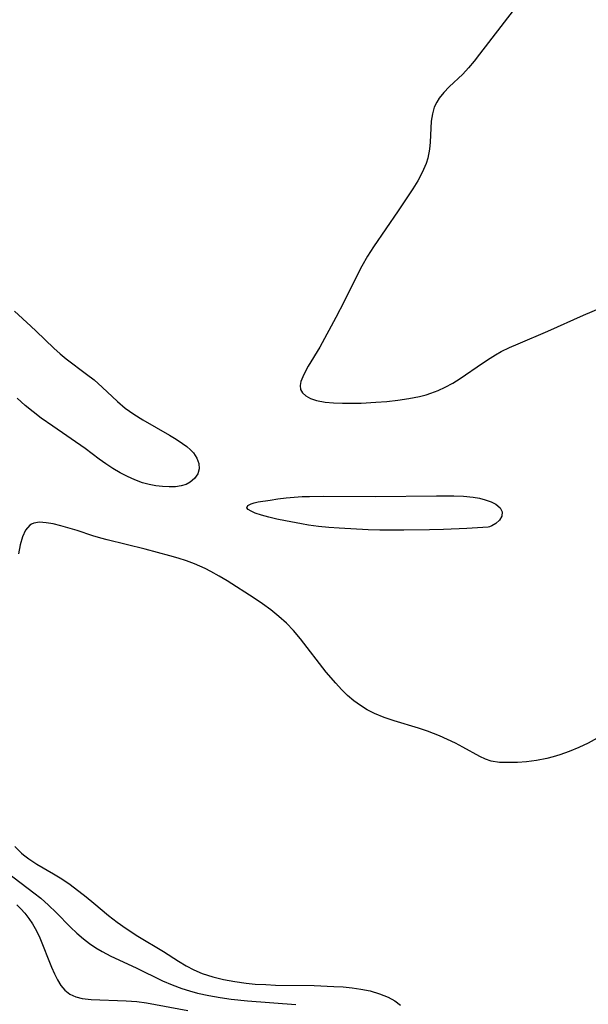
# Model space of a CAD drawing. Header units: metres. Extents: x 1073367 to 1082519, y 1569854 to 1574957.
# Tile 908 of 1056: x 1080898 to 1080996, y 1572019 to 1572188. Entities that reach past the tile are written whole.
import ezdxf

# ---------------------------------------------------------------- set-up
doc = ezdxf.new("R2010")
doc.units = ezdxf.units.M
doc.layers.add('CGG_CurvaNivelLidar_v1', color=253, linetype='Continuous', lineweight=30)

msp = doc.modelspace()

# ---------------------------------------------------------------- linework, layer by layer
at = {"layer": 'CGG_CurvaNivelLidar_v1'}
for p, q in [((1080982.8079, 1572189.078, 75), (1080977.0522, 1572181.6233, 75)), ((1080977.0522, 1572181.6233, 75), (1080976.1105, 1572180.4227, 75)), ((1080975.1552, 1572179.275, 75), (1080974.1706, 1572178.2037, 75)), ((1080976.1105, 1572180.4227, 75), (1080975.1552, 1572179.275, 75)), ((1080974.1706, 1572178.2037, 75), (1080971.8332, 1572175.9918, 75)), ((1080971.8332, 1572175.9918, 75), (1080970.938, 1572175.069, 75)), ((1080970.1531, 1572174.0965, 75), (1080969.7127, 1572173.4082, 75)), ((1080970.938, 1572175.069, 75), (1080970.1531, 1572174.0965, 75)), ((1080969.2973, 1572172.5419, 75), (1080968.9603, 1572171.3969, 75)), ((1080969.7127, 1572173.4082, 75), (1080969.2973, 1572172.5419, 75)), ((1080968.9603, 1572171.3969, 75), (1080968.7802, 1572170.1228, 75)), ((1080968.7802, 1572170.1228, 75), (1080968.612, 1572166.4949, 75)), ((1080968.612, 1572166.4949, 75), (1080968.4884, 1572165.3234, 75)), ((1080968.4884, 1572165.3234, 75), (1080968.1726, 1572163.7998, 75)), ((1080967.8741, 1572162.844, 75), (1080967.2246, 1572161.3099, 75)), ((1080968.1726, 1572163.7998, 75), (1080967.8741, 1572162.844, 75)), ((1080967.2246, 1572161.3099, 75), (1080966.4715, 1572159.9127, 75)), ((1080966.4715, 1572159.9127, 75), (1080965.6203, 1572158.5298, 75)), ((1080965.6203, 1572158.5298, 75), (1080963.1249, 1572154.7614, 75)), ((1080963.1249, 1572154.7614, 75), (1080958.8739, 1572148.569, 75)), ((1080958.8739, 1572148.569, 75), (1080957.8508, 1572146.9445, 75)), ((1080957.8508, 1572146.9445, 75), (1080956.8987, 1572145.28, 75)), ((1080956.8987, 1572145.28, 75), (1080955.8757, 1572143.2802, 75)), ((1080955.8757, 1572143.2802, 75), (1080953.8531, 1572139.193, 75)), ((1080953.8531, 1572139.193, 75), (1080952.4501, 1572136.4733, 75)), ((1080897.3499, 1572137.5568, 74.5), (1080900.182, 1572134.9715, 74.5)), ((1080994.8606, 1572136.8643, 75), (1080998.2318, 1572138.2686, 75)), ((1080952.4501, 1572136.4733, 75), (1080949.677, 1572131.3619, 75)), ((1080988.7602, 1572134.086, 75), (1080994.8606, 1572136.8643, 75)), ((1080900.182, 1572134.9715, 74.5), (1080901.0921, 1572134.1025, 74.5)), ((1080901.0921, 1572134.1025, 74.5), (1080904.0827, 1572131.1675, 74.5)), ((1080983.6352, 1572131.9523, 75), (1080988.7602, 1572134.086, 75)), ((1080982.1901, 1572131.3025, 75), (1080983.6352, 1572131.9523, 75)), ((1080904.0827, 1572131.1675, 74.5), (1080905.1734, 1572130.1936, 74.5)), ((1080905.1734, 1572130.1936, 74.5), (1080906.2325, 1572129.3425, 74.5)), ((1080949.677, 1572131.3619, 75), (1080947.6911, 1572128.0755, 75)), ((1080979.8006, 1572130.0432, 75), (1080980.7764, 1572130.593, 75)), ((1080980.7764, 1572130.593, 75), (1080982.1901, 1572131.3025, 75)), ((1080906.2325, 1572129.3425, 74.5), (1080909.7303, 1572126.7446, 74.5)), ((1080973.7379, 1572125.9924, 75), (1080977.5455, 1572128.6028, 75)), ((1080977.5455, 1572128.6028, 75), (1080978.8441, 1572129.4578, 75)), ((1080978.8441, 1572129.4578, 75), (1080979.8006, 1572130.0432, 75)), ((1080947.1784, 1572127.1475, 75), (1080946.7527, 1572126.2752, 75)), ((1080947.6911, 1572128.0755, 75), (1080947.1784, 1572127.1475, 75)), ((1080909.7303, 1572126.7446, 74.5), (1080911.0012, 1572125.7327, 74.5)), ((1080911.0012, 1572125.7327, 74.5), (1080912.3893, 1572124.5181, 74.5)), ((1080946.4478, 1572125.4859, 75), (1080946.2979, 1572124.7672, 75)), ((1080946.7527, 1572126.2752, 75), (1080946.4478, 1572125.4859, 75)), ((1080971.1551, 1572124.4838, 75), (1080972.4658, 1572125.2003, 75)), ((1080972.4658, 1572125.2003, 75), (1080973.7379, 1572125.9924, 75)), ((1080912.3893, 1572124.5181, 74.5), (1080914.9997, 1572122.0322, 74.5)), ((1080946.2979, 1572124.7672, 75), (1080946.3548, 1572124.1238, 75)), ((1080946.3548, 1572124.1238, 75), (1080946.6987, 1572123.5128, 75)), ((1080946.6987, 1572123.5128, 75), (1080947.2999, 1572122.9955, 75)), ((1080967.9055, 1572123.2092, 75), (1080968.7141, 1572123.466, 75)), ((1080968.7141, 1572123.466, 75), (1080969.9535, 1572123.9342, 75)), ((1080969.9535, 1572123.9342, 75), (1080971.1551, 1572124.4838, 75)), ((1080899.1887, 1572121.3663, 74.5), (1080897.8359, 1572122.631, 74.5)), ((1080914.9997, 1572122.0322, 74.5), (1080916.3309, 1572120.8735, 74.5)), ((1080947.2999, 1572122.9955, 75), (1080948.1084, 1572122.5705, 75)), ((1080948.1084, 1572122.5705, 75), (1080949.1214, 1572122.2297, 75)), ((1080949.1214, 1572122.2297, 75), (1080950.5728, 1572121.9455, 75)), ((1080950.5728, 1572121.9455, 75), (1080952.0092, 1572121.8014, 75)), ((1080952.0092, 1572121.8014, 75), (1080953.5368, 1572121.7374, 75)), ((1080953.5368, 1572121.7374, 75), (1080955.129, 1572121.7338, 75)), ((1080955.129, 1572121.7338, 75), (1080956.7647, 1572121.7758, 75)), ((1080956.7647, 1572121.7758, 75), (1080959.2782, 1572121.9099, 75)), ((1080959.2782, 1572121.9099, 75), (1080961.1735, 1572122.0596, 75)), ((1080961.1735, 1572122.0596, 75), (1080963.0645, 1572122.2604, 75)), ((1080963.0645, 1572122.2604, 75), (1080964.9369, 1572122.5334, 75)), ((1080964.9369, 1572122.5334, 75), (1080966.7766, 1572122.9077, 75)), ((1080966.7766, 1572122.9077, 75), (1080967.9055, 1572123.2092, 75)), ((1080900.5404, 1572120.2582, 74.5), (1080899.1887, 1572121.3663, 74.5)), ((1080901.9381, 1572119.2085, 74.5), (1080900.5404, 1572120.2582, 74.5)), ((1080916.3309, 1572120.8735, 74.5), (1080917.7859, 1572119.8432, 74.5)), ((1080903.9129, 1572117.7992, 74.5), (1080901.9381, 1572119.2085, 74.5)), ((1080917.7859, 1572119.8432, 74.5), (1080919.3331, 1572118.9015, 74.5)), ((1080919.3331, 1572118.9015, 74.5), (1080923.9157, 1572116.2886, 74.5)), ((1080909.4734, 1572113.9535, 74.5), (1080903.9129, 1572117.7992, 74.5)), ((1080923.9157, 1572116.2886, 74.5), (1080925.0678, 1572115.5833, 74.5)), ((1080925.0678, 1572115.5833, 74.5), (1080926.1418, 1572114.86, 74.5)), ((1080911.8825, 1572112.1422, 74.5), (1080909.4734, 1572113.9535, 74.5)), ((1080926.1418, 1572114.86, 74.5), (1080926.8702, 1572114.3061, 74.5)), ((1080926.8702, 1572114.3061, 74.5), (1080927.5223, 1572113.7344, 74.5)), ((1080927.5223, 1572113.7344, 74.5), (1080928.018, 1572113.2147, 74.5)), ((1080913.0352, 1572111.3361, 74.5), (1080911.8825, 1572112.1422, 74.5)), ((1080928.018, 1572113.2147, 74.5), (1080928.633, 1572112.3265, 74.5)), ((1080928.633, 1572112.3265, 74.5), (1080928.9711, 1572111.4003, 74.5)), ((1080914.2316, 1572110.5575, 74.5), (1080913.0352, 1572111.3361, 74.5)), ((1080915.4664, 1572109.8239, 74.5), (1080914.2316, 1572110.5575, 74.5)), ((1080929.0136, 1572110.4784, 74.5), (1080928.7506, 1572109.6114, 74.5)), ((1080928.9711, 1572111.4003, 74.5), (1080929.0136, 1572110.4784, 74.5)), ((1080916.7202, 1572109.1624, 74.5), (1080915.4664, 1572109.8239, 74.5)), ((1080918.0014, 1572108.5855, 74.5), (1080916.7202, 1572109.1624, 74.5)), ((1080919.3047, 1572108.1185, 74.5), (1080918.0014, 1572108.5855, 74.5)), ((1080927.4706, 1572108.1963, 74.5), (1080926.7513, 1572107.8169, 74.5)), ((1080928.2224, 1572108.8372, 74.5), (1080927.4706, 1572108.1963, 74.5)), ((1080928.7506, 1572109.6114, 74.5), (1080928.2224, 1572108.8372, 74.5)), ((1080920.4576, 1572107.8169, 74.5), (1080919.3047, 1572108.1185, 74.5)), ((1080921.6076, 1572107.604, 74.5), (1080920.4576, 1572107.8169, 74.5)), ((1080922.7386, 1572107.4644, 74.5), (1080921.6076, 1572107.604, 74.5)), ((1080923.8653, 1572107.3909, 74.5), (1080922.7386, 1572107.4644, 74.5)), ((1080924.9376, 1572107.4105, 74.5), (1080923.8653, 1572107.3909, 74.5)), ((1080925.9369, 1572107.5561, 74.5), (1080924.9376, 1572107.4105, 74.5)), ((1080926.7513, 1572107.8169, 74.5), (1080925.9369, 1572107.5561, 74.5)), ((1080938.4547, 1572104.6654, 74.5), (1080939.1272, 1572104.8086, 74.5)), ((1080939.1272, 1572104.8086, 74.5), (1080941.1496, 1572105.1452, 74.5)), ((1080941.1496, 1572105.1452, 74.5), (1080942.4983, 1572105.3332, 74.5)), ((1080942.4983, 1572105.3332, 74.5), (1080943.9388, 1572105.5028, 74.5)), ((1080943.9388, 1572105.5028, 74.5), (1080946.6688, 1572105.7195, 74.5)), ((1080946.6688, 1572105.7195, 74.5), (1080947.9137, 1572105.7722, 74.5)), ((1080947.9137, 1572105.7722, 74.5), (1080950.3365, 1572105.8118, 74.5)), ((1080950.3365, 1572105.8118, 74.5), (1080959.2327, 1572105.7507, 74.5)), ((1080959.2327, 1572105.7507, 74.5), (1080969.666, 1572105.8901, 74.5)), ((1080969.666, 1572105.8901, 74.5), (1080972.6328, 1572105.8626, 74.5)), ((1080972.6328, 1572105.8626, 74.5), (1080974.3165, 1572105.7912, 74.5)), ((1080974.3165, 1572105.7912, 74.5), (1080975.9791, 1572105.6152, 74.5)), ((1080975.9791, 1572105.6152, 74.5), (1080977.0325, 1572105.4353, 74.5)), ((1080977.0325, 1572105.4353, 74.5), (1080978.0119, 1572105.2018, 74.5)), ((1080978.0119, 1572105.2018, 74.5), (1080979.0158, 1572104.86, 74.5)), ((1080979.0158, 1572104.86, 74.5), (1080979.8437, 1572104.4347, 74.5)), ((1080937.1852, 1572103.8078, 74.5), (1080937.3458, 1572104.1753, 74.5)), ((1080937.4022, 1572103.5042, 74.5), (1080937.1852, 1572103.8078, 74.5)), ((1080937.3458, 1572104.1753, 74.5), (1080937.9019, 1572104.4979, 74.5)), ((1080937.8951, 1572103.2063, 74.5), (1080937.4022, 1572103.5042, 74.5)), ((1080938.6076, 1572102.9099, 74.5), (1080937.8951, 1572103.2063, 74.5)), ((1080937.9019, 1572104.4979, 74.5), (1080938.4547, 1572104.6654, 74.5)), ((1080979.8437, 1572104.4347, 74.5), (1080980.5668, 1572103.8037, 74.5)), ((1080980.5668, 1572103.8037, 74.5), (1080980.9227, 1572103.1055, 74.5)), ((1080939.672, 1572102.559, 74.5), (1080938.6076, 1572102.9099, 74.5)), ((1080940.926, 1572102.2139, 74.5), (1080939.672, 1572102.559, 74.5)), ((1080942.3186, 1572101.8785, 74.5), (1080940.926, 1572102.2139, 74.5)), ((1080943.8129, 1572101.5549, 74.5), (1080942.3186, 1572101.8785, 74.5)), ((1080946.5585, 1572101.0326, 74.5), (1080943.8129, 1572101.5549, 74.5)), ((1080980.4628, 1572101.7167, 74.5), (1080979.8156, 1572101.1393, 74.5)), ((1080980.8867, 1572102.4022, 74.5), (1080980.4628, 1572101.7167, 74.5)), ((1080980.9227, 1572103.1055, 74.5), (1080980.8867, 1572102.4022, 74.5)), ((1080899.2591, 1572099.9769, 75), (1080898.7297, 1572098.8267, 75)), ((1080899.9744, 1572100.8113, 75), (1080899.2591, 1572099.9769, 75)), ((1080900.2737, 1572101.0066, 75), (1080899.9744, 1572100.8113, 75)), ((1080900.6858, 1572101.1803, 75), (1080900.2737, 1572101.0066, 75)), ((1080901.6688, 1572101.3303, 75), (1080900.6858, 1572101.1803, 75)), ((1080902.7896, 1572101.2579, 75), (1080901.6688, 1572101.3303, 75)), ((1080904.0187, 1572101.0316, 75), (1080902.7896, 1572101.2579, 75)), ((1080905.3336, 1572100.7093, 75), (1080904.0187, 1572101.0316, 75)), ((1080908.1233, 1572099.9096, 75), (1080905.3336, 1572100.7093, 75)), ((1080910.7889, 1572099.023, 75), (1080908.1233, 1572099.9096, 75)), ((1080947.7593, 1572100.8384, 74.5), (1080946.5585, 1572101.0326, 74.5)), ((1080949.4675, 1572100.612, 74.5), (1080947.7593, 1572100.8384, 74.5)), ((1080951.2018, 1572100.4381, 74.5), (1080949.4675, 1572100.612, 74.5)), ((1080952.9967, 1572100.3089, 74.5), (1080951.2018, 1572100.4381, 74.5)), ((1080957.99, 1572100.0484, 74.5), (1080952.9967, 1572100.3089, 74.5)), ((1080959.9676, 1572099.9855, 74.5), (1080957.99, 1572100.0484, 74.5)), ((1080964.0782, 1572099.9473, 74.5), (1080959.9676, 1572099.9855, 74.5)), ((1080968.4742, 1572100.0029, 74.5), (1080964.0782, 1572099.9473, 74.5)), ((1080970.846, 1572100.0722, 74.5), (1080968.4742, 1572100.0029, 74.5)), ((1080974.8402, 1572100.2573, 74.5), (1080970.846, 1572100.0722, 74.5)), ((1080978.5, 1572100.4983, 74.5), (1080974.8402, 1572100.2573, 74.5)), ((1080978.7707, 1572100.5564, 74.5), (1080978.5, 1572100.4983, 74.5)), ((1080979.1406, 1572100.7201, 74.5), (1080978.7707, 1572100.5564, 74.5)), ((1080979.8156, 1572101.1393, 74.5), (1080979.1406, 1572100.7201, 74.5)), ((1080898.7297, 1572098.8267, 75), (1080898.3355, 1572097.4433, 75)), ((1080912.1581, 1572098.6026, 75), (1080910.7889, 1572099.023, 75)), ((1080913.2554, 1572098.3115, 75), (1080912.1581, 1572098.6026, 75)), ((1080919.7519, 1572096.7339, 75), (1080913.2554, 1572098.3115, 75)), ((1080898.3355, 1572097.4433, 75), (1080898.0366, 1572095.8904, 75)), ((1080923.9865, 1572095.5957, 75), (1080919.7519, 1572096.7339, 75)), ((1080925.4238, 1572095.1592, 75), (1080923.9865, 1572095.5957, 75)), ((1080926.8441, 1572094.6859, 75), (1080925.4238, 1572095.1592, 75)), ((1080928.1887, 1572094.1858, 75), (1080926.8441, 1572094.6859, 75)), ((1080930.0214, 1572093.3928, 75), (1080928.1887, 1572094.1858, 75)), ((1080931.009, 1572092.9006, 75), (1080930.0214, 1572093.3928, 75)), ((1080932.4315, 1572092.1075, 75), (1080931.009, 1572092.9006, 75)), ((1080933.8246, 1572091.2612, 75), (1080932.4315, 1572092.1075, 75)), ((1080938.431, 1572088.3193, 75), (1080933.8246, 1572091.2612, 75)), ((1080939.8712, 1572087.3252, 75), (1080938.431, 1572088.3193, 75)), ((1080941.2733, 1572086.2844, 75), (1080939.8712, 1572087.3252, 75)), ((1080942.6449, 1572085.1718, 75), (1080941.2733, 1572086.2844, 75)), ((1080943.9536, 1572083.9944, 75), (1080942.6449, 1572085.1718, 75)), ((1080945.184, 1572082.7414, 75), (1080943.9536, 1572083.9944, 75)), ((1080946.3753, 1572081.3483, 75), (1080945.184, 1572082.7414, 75)), ((1080950.7509, 1572075.6392, 75), (1080946.3753, 1572081.3483, 75)), ((1080952.4077, 1572073.7036, 75), (1080950.7509, 1572075.6392, 75)), ((1080953.4038, 1572072.6427, 75), (1080952.4077, 1572073.7036, 75)), ((1080954.4393, 1572071.6379, 75), (1080953.4038, 1572072.6427, 75)), ((1080955.5278, 1572070.7083, 75), (1080954.4393, 1572071.6379, 75)), ((1080956.6414, 1572069.8979, 75), (1080955.5278, 1572070.7083, 75)), ((1080957.8117, 1572069.1778, 75), (1080956.6414, 1572069.8979, 75)), ((1080959.0336, 1572068.5503, 75), (1080957.8117, 1572069.1778, 75)), ((1080960.7028, 1572067.8646, 75), (1080959.0336, 1572068.5503, 75)), ((1080962.4254, 1572067.282, 75), (1080960.7028, 1572067.8646, 75)), ((1080966.5705, 1572066.0236, 75), (1080962.4254, 1572067.282, 75)), ((1080968.1055, 1572065.5125, 75), (1080966.5705, 1572066.0236, 75)), ((1080970.1858, 1572064.6949, 75), (1080968.1055, 1572065.5125, 75)), ((1080971.5714, 1572064.0764, 75), (1080970.1858, 1572064.6949, 75)), ((1080997.1827, 1572064.2939, 75), (1080995.6402, 1572063.4331, 75)), ((1080972.9144, 1572063.4238, 75), (1080971.5714, 1572064.0764, 75)), ((1080974.2053, 1572062.7451, 75), (1080972.9144, 1572063.4238, 75)), ((1080977.0728, 1572061.1469, 75), (1080974.2053, 1572062.7451, 75)), ((1080994.0509, 1572062.6742, 75), (1080992.4288, 1572062.0093, 75)), ((1080995.6402, 1572063.4331, 75), (1080994.0509, 1572062.6742, 75)), ((1080978.0492, 1572060.6872, 75), (1080977.0728, 1572061.1469, 75)), ((1080989.6705, 1572061.1076, 75), (1080988.5552, 1572060.8222, 75)), ((1080990.7857, 1572061.438, 75), (1080989.6705, 1572061.1076, 75)), ((1080992.4288, 1572062.0093, 75), (1080990.7857, 1572061.438, 75)), ((1080979.036, 1572060.3524, 75), (1080978.0492, 1572060.6872, 75)), ((1080980.4914, 1572060.1352, 75), (1080979.036, 1572060.3524, 75)), ((1080982.0279, 1572060.1031, 75), (1080980.4914, 1572060.1352, 75)), ((1080983.5306, 1572060.1319, 75), (1080982.0279, 1572060.1031, 75)), ((1080985.0973, 1572060.234, 75), (1080983.5306, 1572060.1319, 75)), ((1080986.8111, 1572060.4666, 75), (1080985.0973, 1572060.234, 75)), ((1080988.5552, 1572060.8222, 75), (1080986.8111, 1572060.4666, 75)), ((1080897.4384, 1572045.7227, 75), (1080898.5816, 1572044.5983, 75)), ((1080898.5816, 1572044.5983, 75), (1080898.9322, 1572044.2975, 75)), ((1080898.9322, 1572044.2975, 75), (1080899.8217, 1572043.6105, 75)), ((1080899.8217, 1572043.6105, 75), (1080901.1858, 1572042.707, 75)), ((1080901.1858, 1572042.707, 75), (1080904.0449, 1572041.0307, 75)), ((1080896.1177, 1572041.2498, 74.5), (1080900.6916, 1572037.7834, 74.5)), ((1080904.0449, 1572041.0307, 75), (1080905.4681, 1572040.1561, 75)), ((1080905.4681, 1572040.1561, 75), (1080906.881, 1572039.1827, 75)), ((1080906.881, 1572039.1827, 75), (1080909.6296, 1572037.1023, 75)), ((1080900.6916, 1572037.7834, 74.5), (1080901.8674, 1572036.8386, 74.5)), ((1080897.7728, 1572035.7238, 74), (1080898.4625, 1572035.0226, 74)), ((1080901.8674, 1572036.8386, 74.5), (1080903.2203, 1572035.65, 74.5)), ((1080903.2203, 1572035.65, 74.5), (1080904.5179, 1572034.4132, 74.5)), ((1080909.6296, 1572037.1023, 75), (1080910.9679, 1572036.0191, 75)), ((1080910.9679, 1572036.0191, 75), (1080913.4455, 1572033.9022, 75)), ((1080898.4625, 1572035.0226, 74), (1080899.114, 1572034.2971, 74)), ((1080899.114, 1572034.2971, 74), (1080899.8326, 1572033.3868, 74)), ((1080904.5179, 1572034.4132, 74.5), (1080906.9867, 1572031.895, 74.5)), ((1080913.4455, 1572033.9022, 75), (1080914.9437, 1572032.7294, 75)), ((1080899.8326, 1572033.3868, 74), (1080900.4772, 1572032.4317, 74)), ((1080900.4772, 1572032.4317, 74), (1080901.1375, 1572031.2578, 74)), ((1080914.9437, 1572032.7294, 75), (1080916.5066, 1572031.6263, 75)), ((1080901.1375, 1572031.2578, 74), (1080901.7124, 1572030.0445, 74)), ((1080906.9867, 1572031.895, 74.5), (1080908.0647, 1572030.8513, 74.5)), ((1080908.0647, 1572030.8513, 74.5), (1080909.1956, 1572029.8672, 74.5)), ((1080916.5066, 1572031.6263, 75), (1080918.4931, 1572030.3646, 75)), ((1080901.7124, 1572030.0445, 74), (1080903.7236, 1572025.0365, 74)), ((1080909.1956, 1572029.8672, 74.5), (1080910.2179, 1572029.0859, 74.5)), ((1080910.2179, 1572029.0859, 74.5), (1080911.2857, 1572028.3637, 74.5)), ((1080918.4931, 1572030.3646, 75), (1080922.8856, 1572027.6933, 75)), ((1080911.2857, 1572028.3637, 74.5), (1080912.3941, 1572027.6997, 74.5)), ((1080912.3941, 1572027.6997, 74.5), (1080913.8977, 1572026.911, 74.5)), ((1080922.8856, 1572027.6933, 75), (1080925.4723, 1572026.0342, 75)), ((1080913.8977, 1572026.911, 74.5), (1080918.2082, 1572024.8856, 74.5)), ((1080925.4723, 1572026.0342, 75), (1080926.7777, 1572025.2481, 75)), ((1080903.7236, 1572025.0365, 74), (1080904.2304, 1572023.8896, 74)), ((1080904.2304, 1572023.8896, 74), (1080904.7517, 1572022.8247, 74)), ((1080918.2082, 1572024.8856, 74.5), (1080922.748, 1572022.6998, 74.5)), ((1080926.7777, 1572025.2481, 75), (1080928.119, 1572024.5378, 75)), ((1080928.119, 1572024.5378, 75), (1080929.5113, 1572023.9392, 75)), ((1080929.5113, 1572023.9392, 75), (1080931.3244, 1572023.3436, 75)), ((1080904.7517, 1572022.8247, 74), (1080905.3307, 1572021.8667, 74)), ((1080922.748, 1572022.6998, 74.5), (1080924.363, 1572021.9993, 74.5)), ((1080931.3244, 1572023.3436, 75), (1080933.1993, 1572022.8837, 75)), ((1080933.1993, 1572022.8837, 75), (1080935.1203, 1572022.5329, 75)), ((1080935.1203, 1572022.5329, 75), (1080937.0758, 1572022.2744, 75)), ((1080937.0758, 1572022.2744, 75), (1080938.6231, 1572022.1301, 75)), ((1080938.6231, 1572022.1301, 75), (1080940.4016, 1572022.02, 75)), ((1080905.3307, 1572021.8667, 74), (1080906.0188, 1572021.0532, 74)), ((1080906.0188, 1572021.0532, 74), (1080906.8759, 1572020.4046, 74)), ((1080906.8759, 1572020.4046, 74), (1080907.8679, 1572019.9343, 74)), ((1080924.363, 1572021.9993, 74.5), (1080926.0105, 1572021.3704, 74.5)), ((1080926.0105, 1572021.3704, 74.5), (1080927.3585, 1572020.9332, 74.5)), ((1080927.3585, 1572020.9332, 74.5), (1080928.7296, 1572020.5577, 74.5)), ((1080928.7296, 1572020.5577, 74.5), (1080930.6403, 1572020.1383, 74.5)), ((1080940.4016, 1572022.02, 75), (1080942.0835, 1572021.96, 75)), ((1080942.0835, 1572021.96, 75), (1080948.6848, 1572021.8503, 75)), ((1080948.6848, 1572021.8503, 75), (1080952.1048, 1572021.7199, 75)), ((1080952.1048, 1572021.7199, 75), (1080953.68, 1572021.6198, 75)), ((1080953.68, 1572021.6198, 75), (1080955.2243, 1572021.4751, 75)), ((1080955.2243, 1572021.4751, 75), (1080956.726, 1572021.2672, 75)), ((1080956.726, 1572021.2672, 75), (1080958.2898, 1572020.9473, 75)), ((1080958.2898, 1572020.9473, 75), (1080959.8976, 1572020.4739, 75)), ((1080959.8976, 1572020.4739, 75), (1080961.3693, 1572019.8856, 75)), ((1080907.8679, 1572019.9343, 74), (1080908.9628, 1572019.6316, 74)), ((1080908.9628, 1572019.6316, 74), (1080910.509, 1572019.456, 74)), ((1080910.509, 1572019.456, 74), (1080916.4812, 1572019.265, 74)), ((1080916.4812, 1572019.265, 74), (1080918.319, 1572019.126, 74)), ((1080918.319, 1572019.126, 74), (1080919.9739, 1572018.9029, 74)), ((1080919.9739, 1572018.9029, 74), (1080927.0695, 1572017.5907, 74)), ((1080930.6403, 1572020.1383, 74.5), (1080932.5803, 1572019.8054, 74.5)), ((1080932.5803, 1572019.8054, 74.5), (1080934.4682, 1572019.5464, 74.5)), ((1080934.4682, 1572019.5464, 74.5), (1080937.2722, 1572019.2508, 74.5)), ((1080937.2722, 1572019.2508, 74.5), (1080945.5642, 1572018.6403, 74.5)), ((1080961.3693, 1572019.8856, 75), (1080962.5331, 1572019.2627, 75)), ((1080962.5331, 1572019.2627, 75), (1080963.5108, 1572018.4884, 75))]:
    msp.add_line(p, q, dxfattribs=at)

doc.saveas('drawing.dxf')
